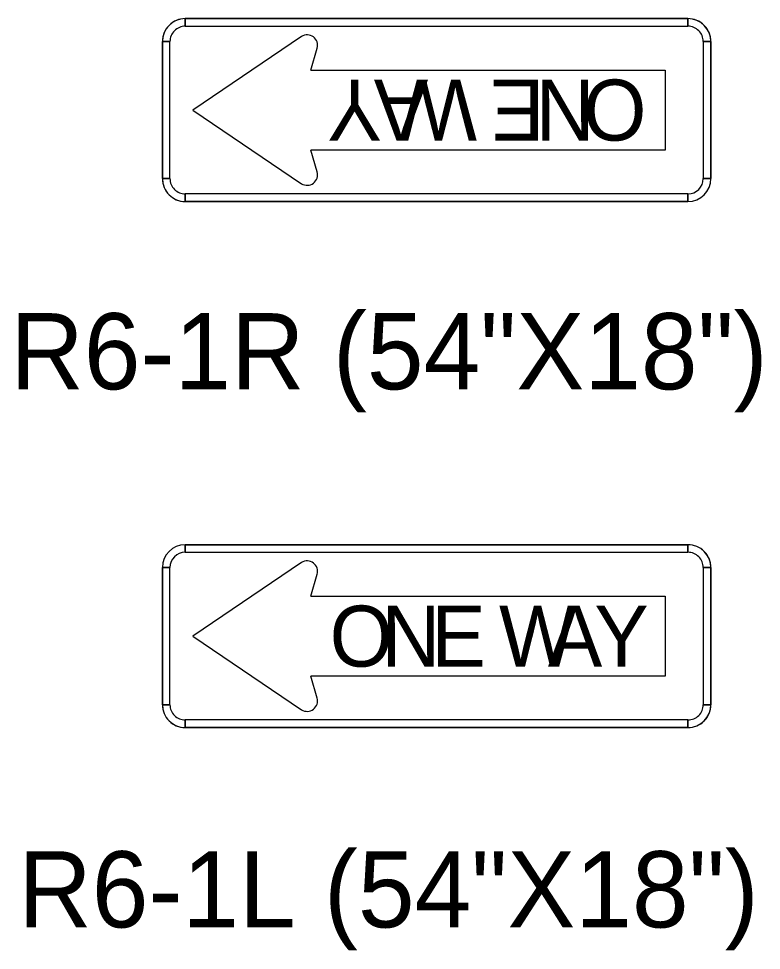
# Model space of a CAD drawing. Extents: x 658976 to 668726, y 639543 to 647196.
# Drawn here: x 665314.1 to 665375.1, y 643699.9 to 643776.3 of the extents above; entities that cross this region are included whole.
import ezdxf

# ---------------------------------------------------------------- set-up
doc = ezdxf.new("R2010")
doc.units = 0
doc.layers.add('R_SIGN - Ramps', color=7, linetype='Continuous')
doc.layers.add('R_SIGN_ANNOT_HWY16', color=7, linetype='Continuous')

msp = doc.modelspace()

# ---------------------------------------------------------------- linework, layer by layer
at = {"layer": 'R_SIGN - Ramps'}
for p, q in [((665369.042, 643776.291), (665327.792, 643776.291)), ((665327.792, 643775.666), (665327.792, 643776.291)), ((665327.792, 643776.291), (665369.042, 643776.291)), ((665369.042, 643776.291), (665369.042, 643775.666)), ((665337.337, 643774.833), (665328.417, 643768.791)), ((665325.917, 643774.416), (665325.917, 643763.166)), ((665325.917, 643774.416), (665326.542, 643774.416)), ((665325.917, 643763.166), (665325.917, 643774.416)), ((665370.292, 643774.416), (665370.917, 643774.416)), ((665370.917, 643763.166), (665370.917, 643774.416)), ((665370.917, 643774.416), (665370.917, 643763.166)), ((665338.105, 643772.073), (665338.619, 643773.868)), ((665338.105, 643772.073), (665367.167, 643772.073)), ((665367.167, 643772.073), (665367.167, 643765.51)), ((665367.167, 643772.073), (665367.167, 643772.073)), ((665328.417, 643768.791), (665337.337, 643762.75)), ((665328.417, 643768.791), (665328.417, 643768.791)), ((665338.619, 643763.715), (665338.105, 643765.51)), ((665367.167, 643765.51), (665338.105, 643765.51)), ((665326.542, 643763.166), (665325.917, 643763.166)), ((665370.917, 643763.166), (665370.292, 643763.166)), ((665327.792, 643761.291), (665327.792, 643761.916)), ((665369.042, 643761.916), (665369.042, 643761.291)), ((665327.792, 643761.291), (665369.042, 643761.291)), ((665369.042, 643761.291), (665327.792, 643761.291)), ((665369.042, 643733.138), (665327.792, 643733.138)), ((665327.792, 643732.513), (665327.792, 643733.138)), ((665327.792, 643733.138), (665369.042, 643733.138)), ((665369.042, 643733.138), (665369.042, 643732.513)), ((665325.917, 643731.263), (665325.917, 643720.013)), ((665325.917, 643731.263), (665326.542, 643731.263)), ((665325.917, 643720.013), (665325.917, 643731.263)), ((665337.337, 643731.68), (665328.417, 643725.638)), ((665370.292, 643731.263), (665370.917, 643731.263)), ((665370.917, 643720.013), (665370.917, 643731.263)), ((665370.917, 643731.263), (665370.917, 643720.013)), ((665338.105, 643728.919), (665338.619, 643730.714)), ((665338.105, 643728.919), (665367.167, 643728.919)), ((665367.167, 643728.919), (665367.167, 643722.357)), ((665367.167, 643728.919), (665367.167, 643728.919)), ((665328.417, 643725.638), (665337.337, 643719.597)), ((665328.417, 643725.638), (665328.417, 643725.638)), ((665338.619, 643720.562), (665338.105, 643722.357)), ((665367.167, 643722.357), (665338.105, 643722.357)), ((665326.542, 643720.013), (665325.917, 643720.013)), ((665370.917, 643720.013), (665370.292, 643720.013)), ((665327.792, 643718.138), (665327.792, 643718.763)), ((665369.042, 643718.763), (665369.042, 643718.138)), ((665327.792, 643718.138), (665369.042, 643718.138)), ((665369.042, 643718.138), (665327.792, 643718.138))]:
    msp.add_line(p, q, dxfattribs=at)
for points in [[(665369.042, 643776.291), (665327.792, 643776.291), (665327.792, 643775.666), (665369.042, 643775.666), (665369.042, 643776.291)], [(665325.917, 643774.416), (665325.917, 643763.166), (665326.542, 643763.166), (665326.542, 643774.416), (665325.917, 643774.416)], [(665370.917, 643763.166), (665370.917, 643774.416), (665370.292, 643774.416), (665370.292, 643763.166), (665370.917, 643763.166)], [(665327.792, 643761.291), (665369.042, 643761.291), (665369.042, 643761.916), (665327.792, 643761.916), (665327.792, 643761.291)], [(665369.042, 643733.138), (665327.792, 643733.138), (665327.792, 643732.513), (665369.042, 643732.513), (665369.042, 643733.138)], [(665325.917, 643731.263), (665325.917, 643720.013), (665326.542, 643720.013), (665326.542, 643731.263), (665325.917, 643731.263)], [(665370.917, 643720.013), (665370.917, 643731.263), (665370.292, 643731.263), (665370.292, 643720.013), (665370.917, 643720.013)], [(665327.792, 643718.138), (665369.042, 643718.138), (665369.042, 643718.763), (665327.792, 643718.763), (665327.792, 643718.138)]]:
    msp.add_lwpolyline(points, close=True, dxfattribs=at)
for centre, radius, start, end in [((665327.792, 643774.416), 1.875, 90.00006, 180.00027), ((665327.792, 643774.416), 1.875, 90.00006, 180.00027), ((665327.792, 643774.416), 1.875, 90, 180), ((665369.042, 643774.416), 1.875, 359.99985, 90.00006), ((665369.042, 643774.416), 1.875, 359.99985, 90.00006), ((665369.042, 643774.416), 1.875, 0, 90), ((665327.792, 643774.416), 1.25, 90.00006, 180.00027), ((665369.042, 643774.416), 1.25, 359.99985, 90.00006), ((665337.792, 643774.104), 0.859, 344.04527, 121.95793), ((665337.792, 643763.479), 0.859, 238.04177, 15.955), ((665327.792, 643763.166), 1.875, 180, 270.00021), ((665327.792, 643763.166), 1.875, 180, 270.00021), ((665327.792, 643763.166), 1.875, 180, 270), ((665327.792, 643763.166), 1.25, 180, 270.00021), ((665369.042, 643763.166), 1.875, 270.00021, 359.99985), ((665369.042, 643763.166), 1.875, 270.00021, 359.99985), ((665369.042, 643763.166), 1.25, 270.00021, 359.99985), ((665369.042, 643763.166), 1.875, 270, 0), ((665327.792, 643731.263), 1.875, 90.00021, 179.99985), ((665327.792, 643731.263), 1.875, 90.00021, 179.99985), ((665327.792, 643731.263), 1.875, 90, 180), ((665369.042, 643731.263), 1.875, 0, 90.00021), ((665369.042, 643731.263), 1.875, 0, 90.00021), ((665369.042, 643731.263), 1.875, 0, 90), ((665327.792, 643731.263), 1.25, 90.00021, 179.99985), ((665369.042, 643731.263), 1.25, 0, 90.00021), ((665337.792, 643730.951), 0.859, 344.04511, 121.95835), ((665337.792, 643720.326), 0.859, 238.04162, 15.95485), ((665327.792, 643720.013), 1.875, 179.99985, 270.00006), ((665327.792, 643720.013), 1.875, 179.99985, 270.00006), ((665327.792, 643720.013), 1.875, 180, 270), ((665327.792, 643720.013), 1.25, 179.99985, 270.00006), ((665369.042, 643720.013), 1.875, 270.00006, 0.00027), ((665369.042, 643720.013), 1.875, 270.00006, 0.00027), ((665369.042, 643720.013), 1.25, 270.00006, 0.00027), ((665369.042, 643720.013), 1.875, 270, 0)]:
    msp.add_arc(centre, radius, start, end, dxfattribs=at)

# ---------------------------------------------------------------- texts
for s, p in [('Y', (665343.922, 643771.291)), ('A', (665347.73, 643771.291)), ('W', (665351.733, 643771.291)), ('E', (665357.28, 643771.291)), ('N', (665361.377, 643771.291)), ('O', (665365.632, 643771.291))]:
    msp.add_text(s, height=5, rotation=180, dxfattribs=at).set_placement(p)
for s, p in [('O', (665339.641, 643723.138)), ('N', (665343.895, 643723.138)), ('E', (665347.993, 643723.138)), ('W', (665353.539, 643723.138)), ('A', (665357.546, 643723.138)), ('Y', (665361.357, 643723.138))]:
    msp.add_text(s, height=5, dxfattribs=at).set_placement(p)
at = {"layer": 'R_SIGN_ANNOT_HWY16'}
for s, p in [('R6-1R (54"X18")', (665313.44, 643745.882)), ('R6-1L (54"X18")', (665314.093, 643701.743))]:
    msp.add_text(s, height=6.25, dxfattribs=at).set_placement(p)

doc.saveas('drawing.dxf')
